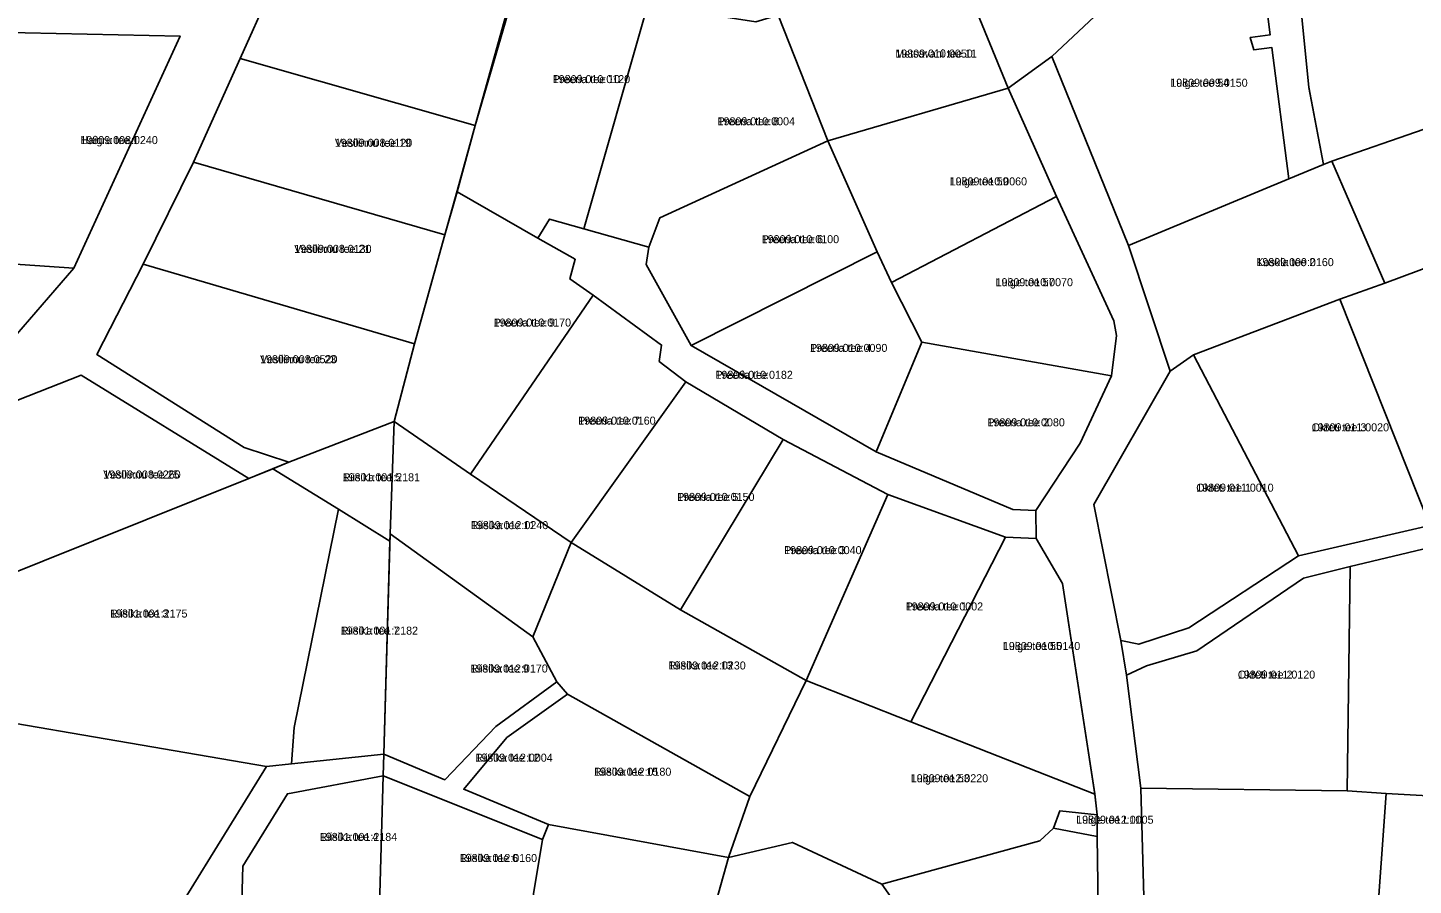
# Model space of a CAD drawing. Extents: x 516875 to 535633, y 6574491 to 6593094.
# Drawn here: x 520301.5 to 520561.2, y 6589310.7 to 6589471.4 of the extents above; entities that cross this region are included whole.
import ezdxf

# ---------------------------------------------------------------- set-up
doc = ezdxf.new("R2010")
doc.units = 0
for name, color, linetype in [('L_AADRESS', 7, 'Continuous'), ('PIIR', 7, 'Continuous'), ('TUNNUS', 7, 'Continuous')]:
    doc.layers.add(name, color=color, linetype=linetype)

msp = doc.modelspace()

# ---------------------------------------------------------------- linework, layer by layer
at = {"layer": 'PIIR'}
for points in [[(520564.44, 6589497.19), (520537.92, 6589496.98), (520531.02, 6589496.54), (520515.56, 6589486.77), (520493.48, 6589466.05), (520485.29, 6589460.07), (520476.54, 6589481.43), (520463.72, 6589508.26), (520461.5, 6589512.97), (520452.45, 6589533.3), (520444.65, 6589555.97), (520427.3, 6589595.57), (520424.97, 6589594.89), (520429.05, 6589605.95), (520452.63, 6589554.36), (520456.32, 6589549.87), (520474, 6589513.54), (520488.71, 6589496.13), (520536.98, 6589505.57), (520552.13, 6589505.53), (520566.08, 6589505.05)], [(520352.45, 6589490.43), (520341.29, 6589465.63), (520332.58, 6589446.25), (520323.11, 6589427.1), (520314.44, 6589410.19), (520342.05, 6589392.74), (520350.44, 6589390), (520342.96, 6589386.97), (520311.53, 6589406.34), (520285.58, 6589396.14)], [(520502.34, 6589293.51), (520501.99, 6589319.87), (520501.95, 6589323.95), (520501.53, 6589327.87), (520495.46, 6589367.29), (520490.52, 6589375.71), (520490.5, 6589380.97), (520498.79, 6589393.58), (520504.64, 6589406.17), (520505.61, 6589413.75), (520505.07, 6589416.5), (520494.37, 6589439.79), (520485.29, 6589460.07), (520493.48, 6589466.05), (520507.87, 6589430.6), (520515.67, 6589407.05), (520501.37, 6589382.07), (520506.38, 6589356.61), (520507.47, 6589350.11), (520510.16, 6589328.94), (520511.29, 6589288.25)], [(520577.96, 6589377.28), (520549.4, 6589370.49), (520540.67, 6589368.27), (520520.64, 6589354.63), (520511.24, 6589351.83), (520507.47, 6589350.11), (520506.38, 6589356.61), (520509.78, 6589355.91), (520519.15, 6589358.96), (520539.73, 6589372.45), (520564.36, 6589378.13)], [(520322.95, 6589295.24), (520346.28, 6589333), (520350.92, 6589333.49), (520368.25, 6589335.31), (520368.13, 6589331.22), (520350.17, 6589327.88), (520341.8, 6589314.33), (520341.61, 6589307.62)]]:
    msp.add_lwpolyline(points, dxfattribs=at)
for points in [[(520352.45, 6589490.43), (520379.93, 6589496.54), (520396.16, 6589491.88), (520395.48, 6589489.42), (520385.38, 6589453.1), (520341.29, 6589465.63)], [(520493.48, 6589466.05), (520515.56, 6589486.77), (520531.02, 6589496.54), (520534.42, 6589470.08), (520530.66, 6589469.59), (520531.35, 6589467.25), (520534.73, 6589467.68), (520537.89, 6589443.09), (520507.87, 6589430.6)], [(520531.35, 6589467.25), (520530.66, 6589469.59), (520534.42, 6589470.08), (520531.02, 6589496.54), (520537.92, 6589496.98), (520539.82, 6589478.4), (520541.67, 6589460.22), (520544.38, 6589445.79), (520537.89, 6589443.09), (520534.73, 6589467.68)], [(520395.89, 6589489.08), (520417.81, 6589475.95), (520405.75, 6589433.74), (520399.28, 6589435.56), (520397.14, 6589432.01), (520382.02, 6589440.64), (520385.38, 6589453.1)], [(520442.2, 6589473.79), (520463.25, 6589476.71), (520468.56, 6589476.83), (520476.54, 6589481.43), (520485.29, 6589460.07), (520451.5, 6589450.22)], [(520541.68, 6589460.27), (520539.83, 6589478.43), (520583.96, 6589474.32), (520580.59, 6589458.37), (520545.94, 6589446.42), (520544.38, 6589445.78)], [(520451.5, 6589450.22), (520419.98, 6589435.81), (520417.91, 6589430.31), (520405.75, 6589433.74), (520417.81, 6589475.95), (520427.11, 6589474.18), (520438.01, 6589472.49), (520442.2, 6589473.79)], [(520273.9, 6589470.95), (520246.83, 6589471.38), (520249, 6589430.3), (520247.07, 6589396.51), (520284.52, 6589408.25), (520298.27, 6589412.61), (520310.16, 6589426.33), (520330.04, 6589469.85), (520295.11, 6589470.58)], [(520295.11, 6589470.58), (520330.04, 6589469.85), (520310.16, 6589426.33), (520292.7, 6589427.54)], [(520385.38, 6589453.1), (520381.97, 6589440.82), (520379.68, 6589432.58), (520332.58, 6589446.25), (520341.29, 6589465.63)], [(520451.5, 6589450.22), (520485.29, 6589460.07), (520494.37, 6589439.79), (520463.43, 6589423.66), (520460.71, 6589429.41)], [(520555.87, 6589423.58), (520545.94, 6589446.42), (520580.59, 6589458.37), (520579.56, 6589453.51), (520596.07, 6589438.59), (520571.34, 6589429.31)], [(520451.5, 6589450.22), (520460.71, 6589429.41), (520425.84, 6589411.86), (520417.42, 6589427.03), (520417.91, 6589430.31), (520419.98, 6589435.81)], [(520379.68, 6589432.58), (520374.02, 6589412.2), (520323.11, 6589427.1), (520332.58, 6589446.25)], [(520537.89, 6589443.09), (520544.38, 6589445.79), (520545.94, 6589446.42), (520555.87, 6589423.58), (520547.45, 6589420.56), (520520, 6589410.14), (520515.67, 6589407.05), (520507.87, 6589430.6)], [(520382.02, 6589440.64), (520397.14, 6589432.01), (520404.13, 6589428.02), (520403.14, 6589424.36), (520407.47, 6589421.28), (520384.52, 6589387.79), (520370.2, 6589397.63), (520374.02, 6589412.2), (520379.68, 6589432.58)], [(520494.37, 6589439.79), (520505.07, 6589416.5), (520505.61, 6589413.75), (520504.64, 6589406.17), (520469.11, 6589412.47), (520463.43, 6589423.66)], [(520399.28, 6589435.56), (520405.75, 6589433.74), (520417.91, 6589430.31), (520417.42, 6589427.03), (520425.84, 6589411.86), (520460.57, 6589391.93), (520486.14, 6589381.17), (520490.5, 6589380.97), (520490.52, 6589375.71), (520484.76, 6589375.94), (520462.75, 6589383.93), (520443.1, 6589394.25), (520424.88, 6589405.08), (520419.87, 6589408.9), (520420.31, 6589411.95), (520407.47, 6589421.28), (520403.14, 6589424.36), (520404.13, 6589428.02), (520397.14, 6589432.01)], [(520249, 6589430.3), (520271.71, 6589428.99), (520292.7, 6589427.54), (520310.16, 6589426.33), (520298.27, 6589412.61), (520284.52, 6589408.25), (520247.07, 6589396.51)], [(520460.71, 6589429.41), (520463.43, 6589423.66), (520469.11, 6589412.47), (520460.57, 6589391.93), (520425.84, 6589411.86)], [(520564.36, 6589378.13), (520547.45, 6589420.56), (520555.87, 6589423.58), (520571.34, 6589429.31), (520585.16, 6589401.63), (520575.75, 6589383.34)], [(520323.11, 6589427.1), (520374.02, 6589412.2), (520370.2, 6589397.63), (520350.44, 6589390), (520342.05, 6589392.74), (520314.44, 6589410.19)], [(520407.47, 6589421.28), (520420.31, 6589411.95), (520419.87, 6589408.9), (520424.88, 6589405.08), (520403.35, 6589374.95), (520384.52, 6589387.79)], [(520564.36, 6589378.13), (520539.73, 6589372.45), (520520, 6589410.14), (520547.45, 6589420.56)], [(520504.64, 6589406.17), (520498.79, 6589393.58), (520490.5, 6589380.97), (520486.14, 6589381.17), (520460.57, 6589391.93), (520469.11, 6589412.47)], [(520539.73, 6589372.45), (520519.15, 6589358.96), (520509.78, 6589355.91), (520506.38, 6589356.61), (520501.37, 6589382.07), (520515.67, 6589407.05), (520520, 6589410.14)], [(520285.58, 6589396.14), (520311.53, 6589406.34), (520342.96, 6589386.97), (520294.44, 6589367.55)], [(520424.88, 6589405.08), (520443.1, 6589394.25), (520423.86, 6589362.35), (520403.35, 6589374.95)], [(520370.2, 6589397.63), (520369.44, 6589376.56), (520369.4, 6589375.24), (520359.75, 6589381.2), (520347.45, 6589388.79), (520350.44, 6589390)], [(520384.52, 6589387.79), (520403.35, 6589374.95), (520396.15, 6589357.29), (520369.44, 6589376.56), (520370.2, 6589397.63)], [(520443.1, 6589394.25), (520462.75, 6589383.93), (520447.42, 6589349.11), (520423.86, 6589362.35)], [(520347.45, 6589388.79), (520359.75, 6589381.2), (520351.44, 6589340.31), (520350.92, 6589333.49), (520346.28, 6589333), (520266.75, 6589346.61), (520272.44, 6589358.51), (520294.44, 6589367.55), (520342.96, 6589386.97)], [(520462.75, 6589383.93), (520484.76, 6589375.94), (520467.03, 6589341.38), (520447.42, 6589349.11)], [(520359.75, 6589381.2), (520369.4, 6589375.24), (520368.25, 6589335.31), (520350.92, 6589333.49), (520351.44, 6589340.31)], [(520368.25, 6589335.31), (520369.44, 6589376.56), (520396.15, 6589357.29), (520400.69, 6589348.83), (520389.27, 6589340.49), (520379.7, 6589330.51)], [(520484.76, 6589375.94), (520490.52, 6589375.71), (520495.46, 6589367.29), (520501.56, 6589327.83), (520467.03, 6589341.38)], [(520576.39, 6589326.8), (520556.15, 6589327.93), (520548.85, 6589328.43), (520549.4, 6589370.49), (520577.96, 6589377.28)], [(520400.69, 6589348.83), (520396.15, 6589357.29), (520403.35, 6589374.95), (520423.86, 6589362.35), (520447.42, 6589349.11), (520436.83, 6589327.39), (520402.67, 6589346.56)], [(520548.85, 6589328.43), (520510.16, 6589328.94), (520507.47, 6589350.11), (520511.24, 6589351.83), (520520.64, 6589354.63), (520540.67, 6589368.27), (520549.4, 6589370.49)], [(520368.25, 6589335.31), (520379.7, 6589330.51), (520389.27, 6589340.49), (520400.69, 6589348.83), (520402.67, 6589346.56), (520391.3, 6589338.4), (520383.24, 6589328.73), (520399.1, 6589322.14), (520397.97, 6589319.3), (520368.13, 6589331.22)], [(520447.42, 6589349.11), (520467.03, 6589341.38), (520501.56, 6589327.83), (520501.95, 6589323.95), (520494.95, 6589324.66), (520493.81, 6589321.41), (520491.25, 6589319.05), (520461.58, 6589310.97), (520444.83, 6589318.77), (520432.85, 6589315.96), (520436.83, 6589327.39)], [(520266.75, 6589346.61), (520346.28, 6589333), (520322.95, 6589295.24), (520303.07, 6589285.75), (520283.99, 6589271.23), (520277.85, 6589298.17), (520273.36, 6589316.96), (520268.86, 6589336.91)], [(520383.24, 6589328.73), (520391.3, 6589338.4), (520402.67, 6589346.56), (520436.83, 6589327.39), (520432.85, 6589315.96), (520399.1, 6589322.14)], [(520368.13, 6589331.22), (520367.43, 6589306.88), (520341.61, 6589307.62), (520341.8, 6589314.33), (520350.17, 6589327.88)], [(520368.13, 6589331.22), (520397.97, 6589319.3), (520394.64, 6589298.97), (520367.43, 6589306.88)], [(520511.29, 6589288.25), (520510.16, 6589328.94), (520548.85, 6589328.43), (520556.15, 6589327.93), (520553.3, 6589287.91), (520534.23, 6589288.73)], [(520577.93, 6589286.9), (520577.49, 6589220.37), (520574.96, 6589219.98), (520575.02, 6589248.32), (520575.07, 6589287.06), (520553.3, 6589287.91), (520556.15, 6589327.93), (520576.39, 6589326.8), (520600.28, 6589325.45), (520618.18, 6589324.4), (520616.19, 6589306.97), (520609.59, 6589303.46), (520608.43, 6589271.8)], [(520494.95, 6589324.66), (520501.95, 6589323.95), (520501.99, 6589319.87), (520493.81, 6589321.41)], [(520397.97, 6589319.3), (520399.1, 6589322.14), (520432.85, 6589315.96), (520425.78, 6589290.79), (520394.64, 6589298.97)], [(520461.58, 6589310.97), (520491.24, 6589319.05), (520493.81, 6589321.41), (520501.99, 6589319.87), (520502.34, 6589293.51), (520498.44, 6589284.01), (520472.3, 6589295.7)], [(520432.85, 6589315.96), (520444.83, 6589318.77), (520461.58, 6589310.97), (520472.3, 6589295.7), (520450.33, 6589277.93), (520425.78, 6589290.79)]]:
    msp.add_lwpolyline(points, close=True, dxfattribs=at)

# ---------------------------------------------------------------- texts
at = {"layer": 'L_AADRESS'}
for s, p in [('Metsavahi tee 11', (520464.14, 6589465.82)), ('Preeria tee 10', (520399.92, 6589461.03)), ('Luige tee 54', (520515.68, 6589460.35)), ('Preeria tee 8', (520430.82, 6589453.13)), ('Haigru tee 1', (520311.37, 6589449.61)), ('Vesilinnu tee 19', (520359.07, 6589449.1)), ('Luige tee 59', (520474.32, 6589441.87)), ('Preeria tee 6', (520439.09, 6589431.04)), ('Vesilinnu tee 21', (520351.45, 6589429.23)), ('Koskla tee 2', (520531.82, 6589426.74)), ('Luige tee 57', (520482.93, 6589422.98)), ('Preeria tee 9', (520388.84, 6589415.42)), ('Preeria tee 4', (520448.14, 6589410.67)), ('Vesilinnu tee 23', (520345.05, 6589408.55)), ('Preeria tee', (520430.42, 6589405.63)), ('Preeria tee 7', (520404.7, 6589397.04)), ('Preeria tee 2', (520481.41, 6589396.72)), ('Okteti tee 3', (520542.18, 6589395.79)), ('Vesilinnu tee 25', (520315.66, 6589386.95)), ('Riisika tee 5', (520360.53, 6589386.43)), ('Okteti tee 1', (520520.55, 6589384.48)), ('Preeria tee 5', (520423.23, 6589382.75)), ('Riisika tee 11', (520384.57, 6589377.46)), ('Preeria tee 3', (520443.3, 6589372.78)), ('Riisika tee 3', (520316.93, 6589360.9)), ('Preeria tee 1', (520466.09, 6589362.23)), ('Riisika tee 7', (520360.16, 6589357.7)), ('Luige tee 55', (520484.3, 6589354.82)), ('Riisika tee 9', (520384.47, 6589350.6)), ('Riisika tee 13', (520421.59, 6589351.17)), ('Okteti tee 2', (520528.34, 6589349.46)), ('Riisika tee L2', (520385.4, 6589333.89)), ('Riisika tee 15', (520407.64, 6589331.26)), ('Luige tee 53', (520467.03, 6589330.04)), ('Luige tee L11', (520498.04, 6589322.27)), ('Riisika tee 4', (520356.25, 6589319.05)), ('Riisika tee 6', (520382.47, 6589315.09))]:
    msp.add_text(s, height=1.5, dxfattribs=at).set_placement(p)
at = {"layer": 'TUNNUS'}
for s, p in [('19809:010:0050', (520464.14, 6589465.82)), ('19809:010:0120', (520399.92, 6589461.03)), ('19809:009:0150', (520515.68, 6589460.35)), ('19809:010:0004', (520430.82, 6589453.13)), ('19809:008:0240', (520311.37, 6589449.61)), ('19809:008:0120', (520359.07, 6589449.1)), ('19809:010:0060', (520474.32, 6589441.87)), ('19809:010:0100', (520439.09, 6589431.04)), ('19809:008:0130', (520351.45, 6589429.23)), ('19809:009:0160', (520531.82, 6589426.74)), ('19809:010:0070', (520482.93, 6589422.98)), ('19809:010:0170', (520388.84, 6589415.42)), ('19809:010:0090', (520448.14, 6589410.67)), ('19809:008:0520', (520345.05, 6589408.55)), ('19809:010:0182', (520430.42, 6589405.63)), ('19809:010:0160', (520404.7, 6589397.04)), ('19809:010:0080', (520481.41, 6589396.72)), ('19809:011:0020', (520542.18, 6589395.79)), ('19809:008:0260', (520315.66, 6589386.95)), ('19801:001:2181', (520360.53, 6589386.43)), ('19809:011:0010', (520520.55, 6589384.48)), ('19809:010:0150', (520423.23, 6589382.75)), ('19809:012:0240', (520384.57, 6589377.46)), ('19809:010:0040', (520443.3, 6589372.78)), ('19801:001:2175', (520316.93, 6589360.9)), ('19809:010:0002', (520466.09, 6589362.23)), ('19801:001:2182', (520360.16, 6589357.7)), ('19809:010:0140', (520484.3, 6589354.82)), ('19809:012:0170', (520384.47, 6589350.6)), ('19809:012:0230', (520421.59, 6589351.17)), ('19809:011:0120', (520528.34, 6589349.46)), ('19809:012:0004', (520385.4, 6589333.89)), ('19809:012:0180', (520407.64, 6589331.26)), ('19809:012:0220', (520467.03, 6589330.04)), ('19809:012:0005', (520498.04, 6589322.27)), ('19801:001:2184', (520356.25, 6589319.05)), ('19809:012:0160', (520382.47, 6589315.09))]:
    msp.add_text(s, height=1.5, dxfattribs=at).set_placement(p)

doc.saveas('drawing.dxf')
